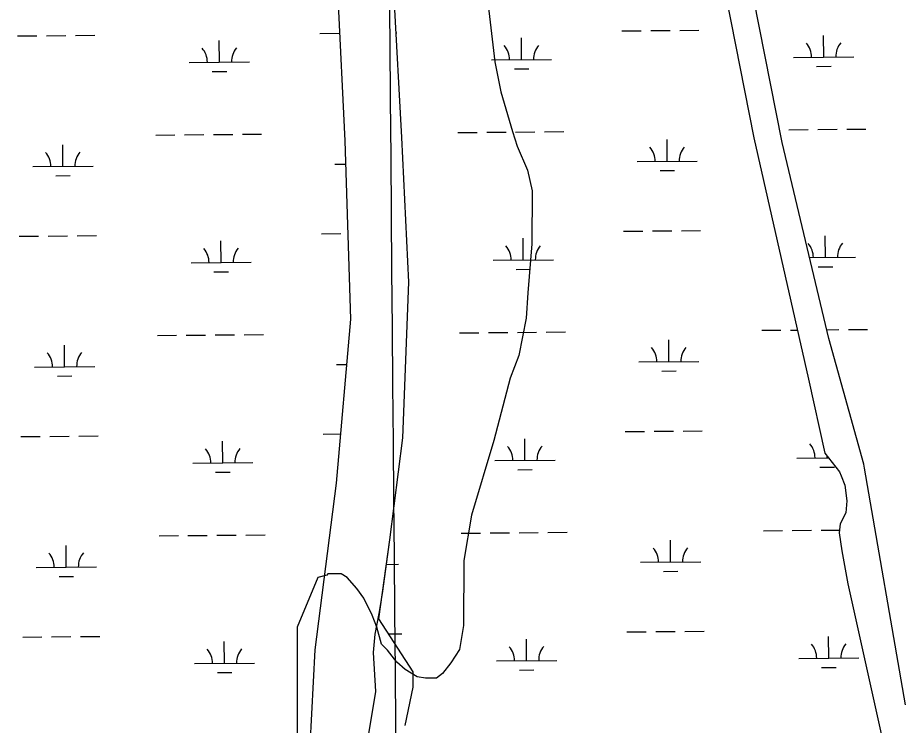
# Model space of a CAD drawing. Extents: x 3568792 to 3606828, y 529143 to 554785.
# Drawn here: x 3591496 to 3592959, y 542380 to 543555 of the extents above; entities that cross this region are included whole.
import ezdxf

# ---------------------------------------------------------------- set-up
doc = ezdxf.new("R2010")
doc.units = 0
for name, color, linetype in [('V-GRID-MAJR', 7, 'Continuous'), ('V-SITE-VEGE', 7, 'Continuous'), ('V-TOPO-SHOR', 7, 'Continuous'), ('V-WETL-SWMP', 7, 'Continuous')]:
    doc.layers.add(name, color=color, linetype=linetype)

msp = doc.modelspace()

# ---------------------------------------------------------------- linework, layer by layer
at = {"layer": 'V-GRID-MAJR'}
msp.add_spline([(3592189.876, 534709.392), (3592137.8910000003, 540767.1), (3592085.88, 546827.892), (3592033.8680000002, 552888.7), (3592033.842, 552891.768)], degree=3, dxfattribs=at)
at = {"layer": 'V-SITE-VEGE'}
for p, q in [((3592277.491, 543575.995), (3592288.622, 543482.013)), ((3592288.622, 543482.013), (3592298.153, 543431.988)), ((3592298.153, 543431.988), (3592317.5270000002, 543365.893)), ((3592317.5270000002, 543365.893), (3592325.3000000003, 543341.854)), ((3592325.3000000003, 543341.854), (3592342.912, 543301.7440000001)), ((3592342.912, 543301.7440000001), (3592350.592, 543267.716)), ((3592350.592, 543267.716), (3592349.794, 543179.834)), ((3592349.794, 543179.834), (3592343.058, 543097.9980000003)), ((3592343.058, 543097.9980000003), (3592340.68, 543056.072)), ((3592340.68, 543056.072), (3592328.132, 542994.263)), ((3592328.132, 542994.263), (3592313.804, 542956.4410000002)), ((3592313.804, 542956.4410000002), (3592286.895, 542852.816)), ((3592286.895, 542852.816), (3592249.818, 542729.307)), ((3592249.818, 542729.307), (3592237.143, 542653.519)), ((3592237.143, 542653.519), (3592236.162, 542545.6630000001)), ((3591994.642, 542625.285), (3591960.119, 542542.976)), ((3592009.211, 542629.623), (3591994.642, 542625.285)), ((3592011.2260000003, 542631.601), (3592009.211, 542629.623)), ((3592033.197, 542631.402), (3592011.2260000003, 542631.601)), ((3592043.13, 542625.3200000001), (3592033.197, 542631.402)), ((3592058.947, 542607.197), (3592043.13, 542625.3200000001)), ((3592070.782, 542591.11), (3592058.947, 542607.197)), ((3592084.5100000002, 542563.022), (3592070.782, 542591.11)), ((3592092.319, 542542.976), (3592084.5100000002, 542563.022)), ((3592236.162, 542545.6630000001), (3592229.807, 542505.77)), ((3591960.119, 542542.976), (3591960.119, 542346.9230000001)), ((3592100.054, 542514.941), (3592092.319, 542542.976)), ((3592109.95, 542504.863), (3592100.054, 542514.941)), ((3592125.747, 542484.743), (3592109.95, 542504.8630000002)), ((3592229.807, 542505.77), (3592215.627, 542483.926)), ((3592139.62, 542472.631), (3592125.747, 542484.743)), ((3592159.483, 542460.4660000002), (3592139.62, 542472.631)), ((3592215.627, 542483.926), (3592201.482, 542466.078)), ((3592173.446, 542458.3420000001), (3592159.483, 542460.4659999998)), ((3592191.424, 542458.179), (3592173.446, 542458.3420000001)), ((3592201.482, 542466.078), (3592191.424, 542458.179))]:
    msp.add_line(p, q, dxfattribs=at)
at = {"layer": 'V-TOPO-SHOR'}
for p, q in [((3592765.608999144, 543347.7879943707), (3592680.1609989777, 543781.3189932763)), ((3592133.9852771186, 543356.3153350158), (3592113.4052539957, 543730.618307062)), ((3592022.4557911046, 543685.7820153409), (3592039.5457896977, 543350.736015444)), ((3592660.32706441, 543651.4040778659), (3592718.401917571, 543355.3729003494)), ((3592039.5457896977, 543350.736015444), (3592048.485788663, 543054.5760155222)), ((3592145.7232920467, 543115.94835306), (3592133.9852771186, 543356.3153350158)), ((3592718.401917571, 543355.3729003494), (3592809.54593862, 542954.7529257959)), ((3592843.4759992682, 543022.2499951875), (3592765.608999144, 543347.7879943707)), ((3592135.5743093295, 542857.3023739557), (3592145.7232920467, 543115.94835306)), ((3592048.485788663, 543054.5760155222), (3592024.9547887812, 542782.3390155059)), ((3592901.2929993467, 542813.9689957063), (3592843.4759992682, 543022.2499951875)), ((3592809.54593862, 542954.7529257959), (3592836.700945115, 542831.9179336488)), ((3592114.2683214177, 542688.1433885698), (3592135.5743093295, 542857.3023739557)), ((3592836.700945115, 542831.9179336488), (3592860.8219458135, 542801.1979344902)), ((3592902.4699993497, 542807.1749957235), (3592901.2929993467, 542813.9689957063)), ((3592860.8219458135, 542801.1979344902), (3592863.5989461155, 542794.2179348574)), ((3592970.621999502, 542413.8999967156), (3592902.4699993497, 542807.1749957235)), ((3592024.9547887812, 542782.3390155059), (3591989.2897892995, 542505.6580154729)), ((3592863.5989461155, 542794.2179348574), (3592869.767946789, 542778.7109356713)), ((3592869.767946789, 542778.7109356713), (3592873.0539482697, 542753.1079374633)), ((3592873.0539482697, 542753.1079374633), (3592871.228949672, 542732.946939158)), ((3592871.228949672, 542732.946939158), (3592862.028951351, 542714.6129411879)), ((3592862.028951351, 542714.6129411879), (3592860.252952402, 542699.8479424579)), ((3592860.252952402, 542699.8479424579), (3592864.7899540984, 542669.8929445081)), ((3592101.828119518, 542599.1079217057), (3592114.2683214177, 542688.1433885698)), ((3592864.7899540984, 542669.8929445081), (3592875.0809571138, 542614.7809481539)), ((3592875.0809571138, 542614.7809481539), (3592939.6609724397, 542324.5569666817)), ((3591989.2897892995, 542505.6580154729), (3591975.7187890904, 542236.2830154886))]:
    msp.add_line(p, q, dxfattribs=at)
msp.add_lwpolyline([(3591936.0862585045, 541372.0532035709), (3591939.291163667, 541395.9242343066), (3591939.1474942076, 541412.9544463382), (3591945.672240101, 541447.0723381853), (3591948.9346130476, 541464.1312841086), (3591968.6525201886, 541549.4547476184), (3591981.3572052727, 541658.5630401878), (3591991.2305257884, 541699.5217507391), (3591994.090624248, 541764.2652903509), (3592006.3930348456, 541921.0581766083), (3592041.9917983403, 542142.7670058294), (3592090.6113197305, 542436.1176611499), (3592086.659333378, 542500.8037329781), (3592089.806770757, 542531.4868485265), (3592096.3315166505, 542565.6047403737), (3592101.828119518, 542599.1079217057)], dxfattribs=at)
at = {"layer": 'V-WETL-SWMP'}
for p, q in [((3592765.608999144, 543347.7879943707), (3592680.1609989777, 543781.3189932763)), ((3592133.9852771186, 543356.3153350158), (3592113.4052539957, 543730.618307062)), ((3592022.4557911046, 543685.7820153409), (3592039.5457896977, 543350.736015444)), ((3592660.3270644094, 543651.4040778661), (3592718.401917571, 543355.3729003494)), ((3591997.6271356, 543528.9795425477), (3592029.625996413, 543529.2494910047)), ((3592124.432964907, 543530.0497778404), (3592125.6234997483, 543530.059821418)), ((3592499.518184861, 543533.214067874), (3592531.5170453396, 543533.4840163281)), ((3592547.5164755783, 543533.6189905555), (3592579.5153360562, 543533.8889390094)), ((3592595.5147662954, 543534.0239132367), (3592627.5136267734, 543534.2938616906)), ((3591495.73700332, 543524.745502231), (3591527.735864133, 543525.0154506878)), ((3591543.7352945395, 543525.1504249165), (3591575.7341553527, 543525.4203733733)), ((3591591.733585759, 543525.5553476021), (3591623.732446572, 543525.8252960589)), ((3591830.9607612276, 543481.1418612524), (3591830.657069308, 543517.1405802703)), ((3592332.8518153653, 543485.3763884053), (3592332.5481210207, 543521.3751060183)), ((3592834.7409404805, 543489.6099559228), (3592834.4372484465, 543525.6086748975)), ((3592282.8535958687, 543484.9545939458), (3592382.8500348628, 543485.7981828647)), ((3592784.74271962, 543489.1881614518), (3592884.739161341, 543490.0317503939)), ((3591780.962541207, 543480.7200667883), (3591880.9589812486, 543481.5636557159)), ((3592320.9824178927, 543469.844707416), (3592344.9815632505, 543470.047168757)), ((3592822.8715416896, 543474.0782743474), (3592846.870687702, 543474.2807356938)), ((3591819.09136259, 543465.6101796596), (3591843.0905081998, 543465.8126410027)), ((3592275.022824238, 543364.8132640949), (3592307.0216847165, 543365.0832125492)), ((3592323.021114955, 543365.2181867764), (3592355.0199754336, 543365.4881352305)), ((3592371.0194056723, 543365.6231094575), (3592403.0182661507, 543365.8930579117)), ((3592776.9119400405, 543369.0468270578), (3592808.9108013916, 543369.3167755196)), ((3592824.910232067, 543369.4517497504), (3592856.909093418, 543369.721698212)), ((3592872.9085240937, 543369.8566724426), (3592904.9073854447, 543370.1266209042)), ((3591725.1334701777, 543360.1738095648), (3591757.132330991, 543360.4437580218)), ((3591773.1317613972, 543360.5787322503), (3591805.1306222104, 543360.8486807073)), ((3591821.1300526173, 543360.9836549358), (3591853.1289134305, 543361.2536033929)), ((3591869.128343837, 543361.3885776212), (3591901.12720465, 543361.6585260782)), ((3592039.5457896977, 543350.736015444), (3592048.485788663, 543054.5760155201)), ((3592145.7232920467, 543115.9483530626), (3592133.9852771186, 543356.3153350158)), ((3592227.024533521, 543364.408341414), (3592259.0233939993, 543364.6782898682)), ((3592574.7562227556, 543316.5980682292), (3592574.452528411, 543352.596785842)), ((3592718.401917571, 543355.3729003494), (3592809.54593862, 542954.7529257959)), ((3591570.975027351, 543308.1294941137), (3591570.6713354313, 543344.1282131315)), ((3592843.4759992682, 543022.2499951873), (3592765.608999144, 543347.7879943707)), ((3591520.9768073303, 543307.7076996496), (3591620.9732473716, 543308.5512885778)), ((3592022.866939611, 543311.9417399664), (3592040.712304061, 543312.0922868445)), ((3592524.7580032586, 543316.1762737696), (3592624.7544422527, 543317.0198626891)), ((3591559.1056287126, 543292.597812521), (3591583.1047743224, 543292.8002738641)), ((3592562.8868252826, 543301.0663872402), (3592586.8859706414, 543301.2688485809)), ((3591498.5434119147, 543192.0823397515), (3591530.542272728, 543192.3522882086)), ((3591546.541703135, 543192.4872624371), (3591578.5405639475, 543192.7572108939)), ((3591594.5399943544, 543192.8921851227), (3591626.5388551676, 543193.1621335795)), ((3592000.4335441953, 543196.3163800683), (3592032.432405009, 543196.5863285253)), ((3592502.324615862, 543200.5509183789), (3592534.32347634, 543200.820866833)), ((3592550.3229065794, 543200.9558410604), (3592582.3217670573, 543201.2257895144)), ((3592598.321197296, 543201.3607637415), (3592630.3200577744, 543201.6307121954)), ((3592837.547350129, 543156.9467938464), (3592837.2436580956, 543192.945512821)), ((3591833.7671698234, 543148.478698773), (3591833.4634779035, 543184.4774177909)), ((3592335.658246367, 543152.7132389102), (3592335.354552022, 543188.7119565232)), ((3591783.768949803, 543148.0569043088), (3591883.765389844, 543148.9004932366)), ((3592285.6600268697, 543152.2914444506), (3592385.6564658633, 543153.1350333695)), ((3592811.3101678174, 543156.7254520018), (3592887.5455709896, 543157.3685883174)), ((3591821.8977711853, 543132.9470171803), (3591845.896916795, 543133.1494785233)), ((3592323.7888488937, 543137.181557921), (3592347.787994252, 543137.3840192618)), ((3592825.6779513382, 543141.4151122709), (3592849.6770973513, 543141.6175736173)), ((3592135.574309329, 542857.302373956), (3592145.7232920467, 543115.9483530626)), ((3592048.4857886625, 543054.5760155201), (3592024.9547887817, 542782.3390155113)), ((3591823.936461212, 543028.3204924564), (3591855.9353220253, 543028.5904409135)), ((3591871.934752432, 543028.7254151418), (3591903.933613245, 543028.9953635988)), ((3592229.8309645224, 543031.7451919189), (3592261.8298250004, 543032.015140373)), ((3592277.8292552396, 543032.1501145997), (3592309.828115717, 543032.4200630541)), ((3592325.8275459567, 543032.5550372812), (3592357.826406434, 543032.8249857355)), ((3592373.8258366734, 543032.9599599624), (3592405.8246971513, 543033.2299084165)), ((3592731.7210915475, 543035.9792321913), (3592763.7199520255, 543036.2491806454)), ((3592779.7193822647, 543036.3841548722), (3592790.9526674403, 543036.478920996)), ((3592839.973709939, 543036.8919906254), (3592859.7155030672, 543037.0585361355)), ((3592875.714933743, 543037.1935103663), (3592907.713795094, 543037.4634588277)), ((3591727.9398787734, 543027.5106470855), (3591759.9387395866, 543027.7805955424)), ((3591775.938169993, 543027.9155697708), (3591807.937030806, 543028.1855182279)), ((3592577.5626537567, 542983.9349187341), (3592577.258959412, 543019.9336363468)), ((3592901.2929993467, 542813.9689957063), (3592843.4759992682, 543022.2499951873)), ((3591573.7814359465, 542975.4663316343), (3591573.477744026, 543011.465050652)), ((3591523.7832159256, 542975.0445371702), (3591623.779655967, 542975.8881260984)), ((3592025.6733482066, 542979.278577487), (3592041.989298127, 542979.4162219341)), ((3592527.5644342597, 542983.5131242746), (3592627.5608732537, 542984.3567131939)), ((3591561.9120373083, 542959.9346500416), (3591585.9111829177, 542960.1371113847)), ((3592565.6932562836, 542968.403237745), (3592589.692401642, 542968.6056990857)), ((3592809.54593862, 542954.7529257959), (3592836.700945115, 542831.9179336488)), ((3592505.1310468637, 542867.887768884), (3592537.129907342, 542868.1577173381)), ((3592553.129337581, 542868.2926915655), (3592585.1281980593, 542868.5626400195)), ((3592601.127628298, 542868.6976142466), (3592633.1264887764, 542868.9675627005)), ((3591501.34982051, 542859.4191772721), (3591533.348681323, 542859.6891257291)), ((3591549.3481117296, 542859.8240999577), (3591581.346972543, 542860.0940484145)), ((3591597.346402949, 542860.2290226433), (3591629.3452637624, 542860.4989711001)), ((3592003.2399527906, 542863.6532175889), (3592032.004214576, 542863.8958783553)), ((3592114.2683214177, 542688.14338857), (3592135.574309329, 542857.302373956)), ((3592338.4646773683, 542820.0500894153), (3592338.1609830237, 542856.0488070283)), ((3591836.573578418, 542815.8155362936), (3591836.2698864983, 542851.8142553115)), ((3592790.356584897, 542823.8623352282), (3592842.6795238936, 542824.3037414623)), ((3592836.700945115, 542831.9179336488), (3592860.821945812, 542801.1979344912)), ((3592840.3548043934, 542824.2841296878), (3592840.3293885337, 542827.2968244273)), ((3591786.5753583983, 542815.3937418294), (3591886.571798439, 542816.2373307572)), ((3592288.4664578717, 542819.6282949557), (3592388.462896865, 542820.4718838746)), ((3592902.4699993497, 542807.1749957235), (3592901.2929993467, 542813.9689957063)), ((3591824.7041797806, 542800.2838547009), (3591848.70332539, 542800.4863160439)), ((3592326.595279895, 542804.5184084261), (3592350.5944252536, 542804.720869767)), ((3592828.4854069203, 542808.7524486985), (3592852.4845522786, 542808.9549100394)), ((3592860.821945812, 542801.1979344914), (3592863.5989461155, 542794.2179348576)), ((3592970.6219995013, 542413.8999967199), (3592902.4699993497, 542807.1749957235)), ((3592024.954788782, 542782.3390155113), (3591989.2897892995, 542505.6580154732)), ((3592863.5989461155, 542794.2179348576), (3592869.767946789, 542778.7109356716)), ((3592869.767946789, 542778.7109356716), (3592873.0539482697, 542753.1079374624)), ((3592873.0539482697, 542753.1079374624), (3592871.228949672, 542732.946939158)), ((3592871.228949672, 542732.946939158), (3592862.028951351, 542714.6129411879)), ((3592862.028951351, 542714.6129411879), (3592860.252952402, 542699.8479424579)), ((3591730.7462873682, 542694.8474846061), (3591762.7451481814, 542695.117433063)), ((3591778.7445785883, 542695.2524072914), (3591810.743439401, 542695.5223557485)), ((3591826.7428698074, 542695.657329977), (3591858.7417306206, 542695.927278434)), ((3591874.741161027, 542696.0622526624), (3591906.74002184, 542696.3322011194)), ((3592232.6373955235, 542699.082042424), (3592264.6362560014, 542699.3519908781)), ((3592280.6356862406, 542699.4869651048), (3592312.6345467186, 542699.7569135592)), ((3592328.6339769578, 542699.8918877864), (3592360.6328374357, 542700.1618362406)), ((3592376.6322676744, 542700.2968104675), (3592408.631128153, 542700.5667589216)), ((3592734.5275225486, 542703.3160826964), (3592766.526383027, 542703.5860311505)), ((3592782.5258132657, 542703.7210053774), (3592814.524673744, 542703.9909538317)), ((3592830.524103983, 542704.1259280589), (3592860.7982477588, 542704.3813264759)), ((3592860.252952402, 542699.8479424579), (3592864.789954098, 542669.8929445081)), ((3591576.5878445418, 542642.8031691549), (3591576.2841526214, 542678.8018881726)), ((3592095.9583308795, 542557.0974000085), (3592114.2683214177, 542688.14338857)), ((3592580.3690847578, 542651.2717692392), (3592580.065390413, 542687.2704868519)), ((3592864.789954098, 542669.8929445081), (3592875.0809571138, 542614.7809481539)), ((3592530.370865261, 542650.8499747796), (3592630.3673042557, 542651.693563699)), ((3591526.589624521, 542642.3813746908), (3591626.5860645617, 542643.224963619)), ((3592108.560419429, 542647.2915018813), (3592128.47717723, 542647.4595234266)), ((3592568.4996872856, 542635.7400882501), (3592592.4988326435, 542635.9425495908)), ((3591564.718445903, 542627.2714875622), (3591588.717591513, 542627.4739489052)), ((3592875.0809571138, 542614.7809481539), (3592939.6609724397, 542324.5569666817)), ((3592152.624000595, 542469.0430007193), (3592095.9583308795, 542557.0974000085)), ((3592112.18265734, 542531.885956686), (3592134.0427927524, 542532.0703729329)), ((3592507.9374778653, 542535.2246193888), (3592539.936338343, 542535.4945678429)), ((3592555.9357685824, 542535.6295420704), (3592587.93462906, 542535.8994905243)), ((3592603.934059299, 542536.0344647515), (3592635.932919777, 542536.3044132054)), ((3591504.156229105, 542526.7560147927), (3591536.155089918, 542527.0259632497)), ((3591552.154520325, 542527.1609374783), (3591584.153381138, 542527.4308859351)), ((3591600.1528115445, 542527.5658601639), (3591632.1516723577, 542527.8358086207)), ((3591839.3799870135, 542483.1523738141), (3591839.0762950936, 542519.1510928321)), ((3592341.271108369, 542487.3869399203), (3592340.9674140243, 542523.3856575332)), ((3592843.1612353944, 542491.6209801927), (3592842.85754105, 542527.6196978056)), ((3591989.2897892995, 542505.6580154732), (3591975.7187890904, 542236.2830154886)), ((3592291.2728888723, 542486.9651454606), (3592391.2693278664, 542487.8087343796)), ((3592793.163015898, 542491.1991857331), (3592893.1594548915, 542492.042774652)), ((3591789.381766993, 542482.73057935), (3591889.378207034, 542483.5741682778)), ((3592831.291837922, 542476.0892992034), (3592855.29098328, 542476.2917605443)), ((3591827.510588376, 542467.6206922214), (3591851.509733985, 542467.8231535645)), ((3592152.624002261, 542443.3000027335), (3592152.624000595, 542469.0430007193)), ((3592329.4017108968, 542471.8552589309), (3592353.4008562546, 542472.0577202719)), ((3592139.4138670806, 542380.0348393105), (3592152.624002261, 542443.3000027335))]:
    msp.add_line(p, q, dxfattribs=at)
for centre, radius, start, end in [((3592779.4959646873, 543489.6187189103), 35.24628790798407, 359.7115265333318, 41.255184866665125), ((3592889.9779054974, 543490.5507655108), 35.246287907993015, 139.71152352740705, 181.25518186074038), ((3591775.7157863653, 543481.1506242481), 35.24628790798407, 359.71152651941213, 41.25518485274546), ((3591886.197725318, 543482.0826708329), 35.246287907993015, 139.71152354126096, 181.25518187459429), ((3592277.606841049, 543485.3851513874), 35.246287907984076, 359.71152654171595, 41.25518487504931), ((3592388.0887788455, 543486.3171979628), 35.24628790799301, 139.71152352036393, 181.25518185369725), ((3592519.51124844, 543316.6068312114), 35.246287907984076, 359.71152654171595, 41.25518487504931), ((3592629.9931862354, 543317.5388777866), 35.24628790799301, 139.71152352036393, 181.25518185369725), ((3591515.7300524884, 543308.1382571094), 35.24628790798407, 359.71152651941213, 41.25518485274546), ((3591626.211991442, 543309.0703036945), 35.246287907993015, 139.71152354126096, 181.25518187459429), ((3592280.41327205, 543152.7220018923), 35.246287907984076, 359.71152654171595, 41.25518487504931), ((3592390.8952098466, 543153.6540484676), 35.24628790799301, 139.71152352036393, 181.25518185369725), ((3592782.3023743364, 543156.9555568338), 35.24628790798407, 359.7115265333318, 41.255184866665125), ((3592892.7843151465, 543157.8876034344), 35.246287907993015, 139.71152352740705, 181.25518186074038), ((3591778.5221949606, 543148.4874617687), 35.24628790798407, 359.71152651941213, 41.25518485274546), ((3591889.0041339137, 543149.4195083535), 35.246287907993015, 139.71152354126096, 181.25518187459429), ((3592522.3176794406, 542983.9436817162), 35.246287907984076, 359.71152654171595, 41.25518487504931), ((3592632.799617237, 542984.8757282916), 35.24628790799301, 139.71152352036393, 181.25518185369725), ((3591518.536461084, 542975.47509463), 35.24628790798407, 359.71152651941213, 41.25518485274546), ((3591629.0184000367, 542976.407141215), 35.246287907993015, 139.71152354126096, 181.25518187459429), ((3591781.328603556, 542815.8242992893), 35.24628790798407, 359.71152651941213, 41.25518485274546), ((3591891.8105425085, 542816.756345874), 35.246287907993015, 139.71152354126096, 181.25518187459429), ((3592283.2197030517, 542820.0588523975), 35.246287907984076, 359.71152654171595, 41.25518487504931), ((3592393.701640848, 542820.9908989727), 35.24628790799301, 139.71152352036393, 181.25518185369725), ((3592785.1098300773, 542824.2928926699), 35.246287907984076, 359.71152654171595, 41.25518487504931), ((3591521.342869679, 542642.8119321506), 35.24628790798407, 359.71152651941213, 41.25518485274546), ((3591631.824808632, 542643.7439787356), 35.246287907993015, 139.71152354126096, 181.25518187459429), ((3592525.124110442, 542651.2805322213), 35.246287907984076, 359.71152654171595, 41.25518487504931), ((3592635.6060482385, 542652.2125787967), 35.24628790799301, 139.71152352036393, 181.25518185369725), ((3591784.1350121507, 542483.1611368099), 35.24628790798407, 359.71152651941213, 41.25518485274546), ((3591894.616951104, 542484.0931833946), 35.246287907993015, 139.71152354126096, 181.25518187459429), ((3592286.026134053, 542487.3957029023), 35.246287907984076, 359.71152654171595, 41.25518487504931), ((3592396.508071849, 542488.3277494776), 35.24628790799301, 139.71152352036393, 181.25518185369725), ((3592787.916261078, 542491.6297431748), 35.246287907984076, 359.71152654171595, 41.25518487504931), ((3592898.3981988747, 542492.5617897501), 35.24628790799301, 139.71152352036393, 181.25518185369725)]:
    msp.add_arc(centre, radius, start, end, dxfattribs=at)

doc.saveas('drawing.dxf')
